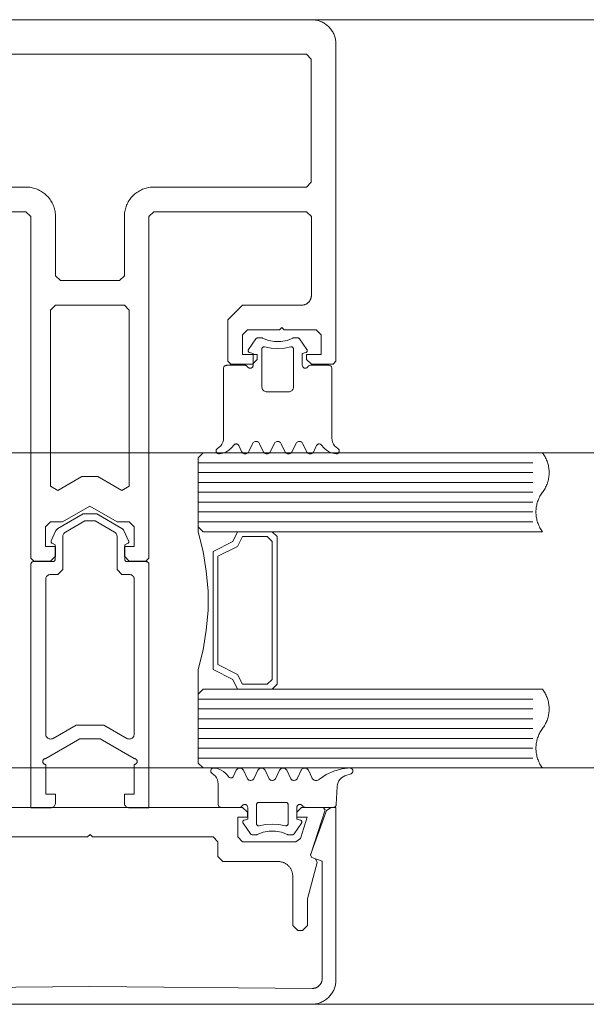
# Model space of a CAD drawing. Header units: millimetres. Extents: x -13532 to 2392, y -5241 to 5322.
# Tile 372 of 401: x -1634.46 to -1628.7, y -2000.91 to -1990.91. Entities that reach past the tile are written whole.
import ezdxf

# ---------------------------------------------------------------- set-up
doc = ezdxf.new("R2010")
doc.units = ezdxf.units.MM
doc.layers.get('0').update_dxf_attribs({"lineweight": 9, "true_color": 0x939393})
doc.layers.add('drzwi - AGP1', color=7, linetype='Continuous', lineweight=13, true_color=0x7f7f7f)
doc.layers.add('uwagi', color=7, linetype='Continuous', lineweight=50, true_color=0xf82f6b, plot=False)

# ---------------------------------------------------------------- blocks, each defined once
blk = doc.blocks.new('zw$58')
for p, q in [((6.352965, 6.757207), (6.278063, 6.650213)), ((6.870836, 6.650213), (6.795885, 6.757207)), ((6.179918, 5.673681), (6.20819, 5.613097)), ((6.2807, 5.613097), (6.3182, 5.693505)), ((6.390709, 5.693505), (6.428209, 5.613097)), ((6.50067, 5.613097), (6.53817, 5.693505)), ((6.61068, 5.693505), (6.64818, 5.613097)), ((6.72069, 5.613097), (6.75819, 5.693505)), ((6.8307, 5.693505), (6.8682, 5.613097)), ((6.940709, 5.613097), (6.968932, 5.673681)), ((5.765458, 5.500001), (9.165458, 5.500001)), ((5.765458, 5.400001), (9.165458, 5.400001)), ((5.765458, 5.300001), (9.165458, 5.300001)), ((5.765458, 5.200001), (9.165458, 5.200001)), ((5.765458, 5.100001), (9.165458, 5.100001)), ((5.765458, 5.000001), (9.165458, 5.000001)), ((5.765458, 4.900001), (9.165458, 4.900001)), ((5.266521, 4.470571), (5.266521, 1.995649)), ((5.765458, 3.100001), (9.165458, 3.100001)), ((5.765458, 3.000001), (9.165458, 3.000001)), ((5.765458, 2.900001), (9.165458, 2.900001)), ((5.765458, 2.800001), (9.165458, 2.800001)), ((5.765458, 2.700001), (9.165458, 2.700001)), ((5.765458, 2.600001), (9.165458, 2.600001)), ((5.765458, 2.500001), (9.165458, 2.500001)), ((6.125042, 2.31632), (6.153313, 2.376909)), ((6.225823, 2.376909), (6.263323, 2.296495)), ((6.335833, 2.296495), (6.373284, 2.376909)), ((6.445794, 2.376909), (6.483294, 2.296495)), ((6.555803, 2.296495), (6.593303, 2.376909)), ((6.665813, 2.376909), (6.703313, 2.296495)), ((6.775823, 2.296495), (6.813323, 2.376909)), ((7.319817, 2.341814), (7.257952, 2.319304)), ((7.179192, 2.212816), (7.169524, 2.028435)), ((7.17343, 2.233617), (7.17343, 2.233617)), ((7.17343, 2.138372), (7.17343, 2.138372)), ((6.36386, 2.04312), (6.36386, 2.04312)), ((6.768645, 1.995494), (6.768645, 1.995494)), ((6.768645, 1.900243), (6.768645, 1.900243)), ((6.22094, 1.852617), (6.22094, 1.852617)), ((6.298089, 1.732793), (6.223186, 1.839788)), ((6.81596, 1.839788), (6.741009, 1.732793))]:
    blk.add_line(p, q)
for points in [[(2.466062, 8.0502), (4.016062, 8.0502), (4.066062, 8.0002), (4.066062, 4.53), (4.096062, 4.5), (4.266062, 4.5), (4.316062, 4.55), (4.316062, 4.65), (4.216062, 4.65), (4.216062, 4.85), (4.266062, 4.9), (4.266062, 4.9), (4.389267, 4.9), (4.666062, 5.059808), (4.942857, 4.9), (5.066062, 4.9), (5.116062, 4.85), (5.116062, 4.65), (5.016062, 4.65), (5.016062, 4.55), (5.066062, 4.5), (5.236062, 4.5), (5.266062, 4.53), (5.266062, 8.0002), (5.316062, 8.0502), (6.866666, 8.0502), (6.916666, 8.0002), (6.916666, 7.2002), (6.916571, 7.195838), (6.916285, 7.191485), (6.91581, 7.187147), (6.915147, 7.182835), (6.914296, 7.178556), (6.913259, 7.174318), (6.912038, 7.17013), (6.910635, 7.165998), (6.909054, 7.161932), (6.907297, 7.157938), (6.905367, 7.154025), (6.903269, 7.1502), (6.901005, 7.14647), (6.898581, 7.142842), (6.896001, 7.139324), (6.89327, 7.135921), (6.890394, 7.132641), (6.887377, 7.129489), (6.884225, 7.126472), (6.880945, 7.123596), (6.877542, 7.120865), (6.874024, 7.118285), (6.870396, 7.115861), (6.866666, 7.113598), (6.862841, 7.111499), (6.858928, 7.109569), (6.854934, 7.107812), (6.850868, 7.106231), (6.846737, 7.104828), (6.842548, 7.103608), (6.83831, 7.10257), (6.834031, 7.101719), (6.829719, 7.101056), (6.825382, 7.100581), (6.821028, 7.100295), (6.816666, 7.1002), (6.216666, 7.1002), (6.066666, 6.9502), (6.066666, 6.5302), (6.096666, 6.5002), (6.316666, 6.5002), (6.366666, 6.5502), (6.366666, 6.6002), (6.216666, 6.6002), (6.216666, 6.8002), (6.266666, 6.8502), (6.591666, 6.8502), (6.616666, 6.8752), (6.641666, 6.8502), (6.966666, 6.8502), (7.016666, 6.8002), (7.016666, 6.6002), (6.866666, 6.6002), (6.866666, 6.5502), (6.916666, 6.5002), (7.136666, 6.5002), (7.166666, 6.5302), (7.166666, 9.7502), (7.166428, 9.761105), (7.165715, 9.771989), (7.164527, 9.782832), (7.162868, 9.793612), (7.16074, 9.80431), (7.158147, 9.814905), (7.155095, 9.825377), (7.151589, 9.835705), (7.147636, 9.845871), (7.143243, 9.855855), (7.138419, 9.865637), (7.133172, 9.8752), (7.127514, 9.884525), (7.121454, 9.893594), (7.115004, 9.90239), (7.108177, 9.910897), (7.100985, 9.919098), (7.093443, 9.926977), (7.085564, 9.934519), (7.077363, 9.941711), (7.068856, 9.948538), (7.06006, 9.954988), (7.050991, 9.961048), (7.041666, 9.966706), (7.032103, 9.971953), (7.022321, 9.976777), (7.012337, 9.98117), (7.002171, 9.985123), (6.991842, 9.988629), (6.981371, 9.991682), (6.970776, 9.994274), (6.960078, 9.996402), (6.949298, 9.998061), (6.938455, 9.999249), (6.927571, 9.999962), (6.916666, 10.0002), (2.416666, 10.0002)], [(2.466062, 8.3002), (4.016062, 8.3002), (4.029147, 8.299915), (4.042208, 8.299059), (4.055219, 8.297634), (4.068156, 8.295642), (4.080993, 8.293089), (4.093707, 8.289978), (4.106273, 8.286315), (4.118668, 8.282108), (4.130867, 8.277364), (4.142847, 8.272092), (4.154586, 8.266303), (4.166062, 8.260008), (4.177251, 8.253218), (4.188135, 8.245946), (4.19869, 8.238206), (4.208898, 8.230013), (4.218739, 8.221383), (4.228194, 8.212332), (4.237245, 8.202877), (4.245875, 8.193036), (4.254068, 8.182829), (4.261807, 8.172273), (4.269079, 8.16139), (4.275869, 8.1502), (4.282165, 8.138725), (4.287954, 8.126986), (4.293225, 8.115005), (4.297969, 8.102806), (4.302177, 8.090412), (4.305839, 8.077846), (4.30895, 8.065132), (4.311504, 8.052295), (4.313495, 8.039358), (4.31492, 8.026347), (4.315776, 8.013286), (4.316062, 8.0002), (4.316062, 7.4002), (4.366062, 7.3502), (4.966062, 7.3502), (5.016062, 7.4002), (5.016062, 7.4002), (5.016062, 8.0002), (5.016347, 8.013286), (5.017203, 8.026347), (5.018628, 8.039358), (5.020619, 8.052295), (5.023173, 8.065132), (5.026284, 8.077846), (5.029947, 8.090412), (5.034154, 8.102806), (5.038898, 8.115005), (5.044169, 8.126986), (5.049958, 8.138725), (5.056254, 8.1502), (5.063044, 8.16139), (5.070316, 8.172273), (5.078056, 8.182829), (5.086248, 8.193036), (5.094878, 8.202877), (5.10393, 8.212332), (5.113385, 8.221383), (5.123225, 8.230013), (5.133433, 8.238206), (5.143989, 8.245946), (5.154872, 8.253218), (5.166062, 8.260008), (5.177537, 8.266303), (5.189276, 8.272092), (5.201257, 8.277364), (5.213456, 8.282108), (5.22585, 8.286315), (5.238416, 8.289978), (5.25113, 8.293089), (5.263967, 8.295642), (5.276904, 8.297634), (5.289915, 8.299059), (5.302976, 8.299915), (5.316062, 8.3002), (6.866062, 8.3002), (6.916062, 8.3502), (6.916062, 9.6002), (6.866062, 9.6502), (2.466062, 9.6502)], [(6.420685, 6.766745), (6.41746, 6.768152), (6.414092, 6.769172), (6.410628, 6.769791), (6.407116, 6.77), (6.377526, 6.77), (6.371804, 6.769445), (6.366294, 6.767809), (6.361196, 6.765153), (6.356699, 6.761573), (6.352967, 6.757202)], [(6.420692, 6.766753), (6.47998, 6.743386), (6.542587, 6.731494), (6.606312, 6.731494), (6.668919, 6.743386), (6.728207, 6.766753)], [(6.795916, 6.757225), (6.792857, 6.760918), (6.789249, 6.764077), (6.785184, 6.766621), (6.780765, 6.768485), (6.776105, 6.769621), (6.771325, 6.77), (6.741783, 6.77), (6.738269, 6.769796), (6.734803, 6.769183), (6.731432, 6.768167), (6.728204, 6.766764)], [(6.268456, 6.475009), (6.271455, 6.470724), (6.275153, 6.467025), (6.279437, 6.464025), (6.284177, 6.461814), (6.289229, 6.460459), (6.29444, 6.460003), (6.299651, 6.460458), (6.304703, 6.46181), (6.309444, 6.46402), (6.313729, 6.467019), (6.317428, 6.470717), (6.320429, 6.475001), (6.32264, 6.47974), (6.323994, 6.484792), (6.32445, 6.490001), (6.32445, 6.610003), (6.289244, 6.619426)], [(6.278065, 6.650215), (6.276323, 6.647197), (6.275132, 6.643923), (6.274526, 6.640492), (6.274525, 6.637008), (6.275128, 6.633577), (6.276318, 6.630302), (6.278057, 6.627283), (6.280294, 6.624613), (6.282961, 6.622371), (6.285975, 6.620626), (6.289247, 6.61943)], [(6.439438, 6.676828), (6.435844, 6.677415), (6.432203, 6.67734), (6.428637, 6.676605), (6.425262, 6.675236), (6.422192, 6.673277), (6.419528, 6.670794), (6.417358, 6.667869), (6.415755, 6.664598), (6.414771, 6.661091), (6.41444, 6.657463), (6.41444, 6.27), (6.415199, 6.261318), (6.417455, 6.252899), (6.421138, 6.245), (6.426138, 6.237861), (6.4323, 6.231698), (6.43944, 6.226699), (6.447339, 6.223015), (6.455757, 6.22076), (6.46444, 6.22), (6.684459, 6.22), (6.693142, 6.22076), (6.70156, 6.223015), (6.709459, 6.226699), (6.716599, 6.231698), (6.722761, 6.237861), (6.727761, 6.245), (6.731444, 6.252899), (6.7337, 6.261318), (6.734459, 6.27), (6.734459, 6.657463), (6.734128, 6.661089), (6.733144, 6.664594), (6.731541, 6.667862), (6.729371, 6.670787), (6.726707, 6.67327), (6.723636, 6.675229), (6.720261, 6.6766), (6.716693, 6.677338), (6.71305, 6.677416), (6.709454, 6.676834)], [(6.439443, 6.676829), (6.506404, 6.663984), (6.57445, 6.659679), (6.642495, 6.663984), (6.709457, 6.676829)], [(6.880431, 6.474988), (6.87743, 6.470707), (6.87373, 6.467012), (6.869445, 6.464015), (6.864705, 6.461808), (6.859654, 6.460456), (6.854445, 6.460003), (6.849235, 6.46046), (6.844185, 6.461814), (6.839446, 6.464025), (6.835163, 6.467024), (6.831466, 6.470722), (6.828468, 6.475005), (6.826258, 6.479743), (6.824905, 6.484793), (6.82445, 6.490001), (6.82445, 6.610003), (6.859606, 6.619426)], [(6.859606, 6.619418), (6.862885, 6.620607), (6.865907, 6.622349), (6.86858, 6.624588), (6.870824, 6.627259), (6.87257, 6.630279), (6.873765, 6.633556), (6.874373, 6.636991), (6.874374, 6.640479), (6.87377, 6.643915), (6.872578, 6.647193), (6.870834, 6.650215)], [(5.963608, 5.646098), (5.980964, 5.65806), (5.995959, 5.672875), (6.00813, 5.690084), (6.017102, 5.709158), (6.022599, 5.729508), (6.02445, 5.750505), (6.02445, 6.460003), (6.024905, 6.465209), (6.026258, 6.470258), (6.028466, 6.474995), (6.031463, 6.479277), (6.035158, 6.482974), (6.039439, 6.485974), (6.044175, 6.488186), (6.049223, 6.489542), (6.05443, 6.490001), (6.242467, 6.490001), (6.247679, 6.489549), (6.252734, 6.488199), (6.257477, 6.485991), (6.261765, 6.482993), (6.265467, 6.479296), (6.26847, 6.475012)], [(7.185291, 5.646098), (7.167935, 5.65806), (7.15294, 5.672875), (7.140769, 5.690084), (7.131797, 5.709158), (7.1263, 5.729508), (7.12445, 5.750505), (7.12445, 6.460003), (7.123993, 6.465215), (7.122637, 6.470268), (7.120425, 6.475009), (7.117422, 6.479294), (7.11372, 6.482992), (7.109432, 6.48599), (7.104688, 6.488199), (7.099633, 6.489549), (7.09442, 6.490001), (6.906383, 6.490001), (6.901175, 6.489542), (6.896127, 6.488185), (6.89139, 6.485973), (6.887109, 6.482972), (6.883414, 6.479274), (6.880417, 6.474991)], [(6.390679, 5.693494), (6.387195, 5.699534), (6.382716, 5.704877), (6.377377, 5.70936), (6.371341, 5.712848), (6.364791, 5.715235), (6.357926, 5.716447), (6.350955, 5.716449), (6.344089, 5.71524), (6.337538, 5.712857), (6.3315, 5.709372), (6.326159, 5.704891), (6.321677, 5.699551), (6.31819, 5.693513)], [(6.610689, 5.693513), (6.607203, 5.699551), (6.602721, 5.704891), (6.597379, 5.709372), (6.591341, 5.712857), (6.58479, 5.71524), (6.577925, 5.716449), (6.570954, 5.716447), (6.564089, 5.715235), (6.557539, 5.712848), (6.551503, 5.70936), (6.546164, 5.704877), (6.541685, 5.699534), (6.538201, 5.693494)], [(6.830711, 5.693504), (6.827224, 5.699542), (6.82274, 5.704884), (6.817397, 5.709366), (6.811356, 5.712852), (6.804802, 5.715237), (6.797932, 5.716448), (6.790957, 5.716448), (6.784088, 5.715237), (6.777533, 5.712852), (6.771492, 5.709366), (6.766149, 5.704884), (6.761666, 5.699542), (6.758178, 5.693504)], [(5.963602, 5.646108), (5.959389, 5.643225), (5.955726, 5.639671), (5.952719, 5.635547), (5.950455, 5.630974), (5.948998, 5.626082), (5.948392, 5.621015), (5.948654, 5.615918), (5.949776, 5.61094), (5.951726, 5.606224), (5.954448, 5.601906), (5.957862, 5.598112), (5.961869, 5.594951), (5.966355, 5.592516), (5.971189, 5.590876), (5.97623, 5.590078), (5.981334, 5.590147)], [(5.981334, 5.590144), (6.015944, 5.596665), (6.048873, 5.609155), (6.079101, 5.627228), (6.10569, 5.650322), (6.127816, 5.677723)], [(6.179937, 5.673687), (6.177292, 5.678255), (6.173888, 5.68229), (6.169828, 5.685666), (6.16524, 5.688278), (6.160265, 5.690045), (6.155057, 5.690913), (6.149778, 5.690855), (6.14459, 5.689873), (6.139655, 5.687997), (6.135125, 5.685285), (6.131141, 5.681821), (6.127826, 5.677713)], [(6.208178, 5.613098), (6.211666, 5.607059), (6.216149, 5.601718), (6.221492, 5.597236), (6.227533, 5.593749), (6.234088, 5.591364), (6.240957, 5.590154), (6.247932, 5.590154), (6.254802, 5.591364), (6.261356, 5.593749), (6.267397, 5.597236), (6.27274, 5.601718), (6.277224, 5.607059), (6.280711, 5.613098)], [(6.4282, 5.613089), (6.431686, 5.607052), (6.436166, 5.601713), (6.441506, 5.597233), (6.447542, 5.593748), (6.454091, 5.591364), (6.460955, 5.590153), (6.467924, 5.590153), (6.474788, 5.591364), (6.481337, 5.593748), (6.487374, 5.597233), (6.492713, 5.601713), (6.497194, 5.607052), (6.50068, 5.613089)], [(6.648168, 5.613098), (6.651656, 5.607059), (6.656139, 5.601718), (6.661483, 5.597236), (6.667523, 5.593749), (6.674078, 5.591364), (6.680947, 5.590154), (6.687923, 5.590154), (6.694792, 5.591364), (6.701346, 5.593749), (6.707387, 5.597236), (6.71273, 5.601718), (6.717214, 5.607059), (6.720701, 5.613098)], [(6.86819, 5.613089), (6.871677, 5.607051), (6.876159, 5.601711), (6.8815, 5.59723), (6.887538, 5.593745), (6.894089, 5.591362), (6.900955, 5.590153), (6.907926, 5.590154), (6.914791, 5.591367), (6.921341, 5.593754), (6.927377, 5.597242), (6.932716, 5.601725), (6.937195, 5.607068), (6.940679, 5.613107)], [(7.021021, 5.677724), (7.017707, 5.681831), (7.013724, 5.685293), (7.009197, 5.688002), (7.004266, 5.689876), (6.999082, 5.690856), (6.993807, 5.690912), (6.988604, 5.690042), (6.983634, 5.688273), (6.979051, 5.685659), (6.974996, 5.682282), (6.971596, 5.678247), (6.968956, 5.673677)], [(7.021034, 5.677723), (7.043167, 5.650315), (7.069765, 5.627216), (7.100003, 5.609142), (7.132944, 5.596654), (7.167565, 5.590139)], [(7.167564, 5.590142), (7.172663, 5.590082), (7.177698, 5.590885), (7.182524, 5.592529), (7.187002, 5.594966), (7.191003, 5.598126), (7.194411, 5.601917), (7.197128, 5.606231), (7.199075, 5.610943), (7.200196, 5.615916), (7.200458, 5.621007), (7.199855, 5.626069), (7.198403, 5.630955), (7.196144, 5.635526), (7.193144, 5.639648), (7.189489, 5.643202), (7.185286, 5.646087)], [(5.767458, 3.152001), (5.767458, 3.400001), (5.817458, 3.600001), (5.847458, 3.800001), (5.867458, 4.000001), (5.867458, 4.200001), (5.847458, 4.400001), (5.817458, 4.600001), (5.767458, 4.800001), (5.767458, 4.848001)], [(5.817458, 4.800001), (6.167458, 4.800001), (6.117458, 4.700001), (5.917458, 4.600001), (5.917458, 3.400001), (6.117458, 3.300001), (6.167458, 3.200001), (5.817458, 3.200001)], [(5.926458, 2.399859), (5.921354, 2.399928), (5.916312, 2.399131), (5.911479, 2.39749), (5.906993, 2.395054), (5.902985, 2.391893), (5.899571, 2.388099), (5.89685, 2.383781), (5.8949, 2.379064), (5.893778, 2.374085), (5.893516, 2.368987), (5.894122, 2.363919), (5.895579, 2.359028), (5.897843, 2.354453), (5.900851, 2.350329), (5.904514, 2.346775), (5.908726, 2.343892)], [(6.213592, 2.01499), (6.210589, 2.010707), (6.206887, 2.007011), (6.2026, 2.004014), (6.197857, 2.001807), (6.192803, 2.000457), (6.187591, 2.000005), (5.999553, 2.000005), (5.994347, 2.000461), (5.9893, 2.001814), (5.984563, 2.004024), (5.980282, 2.007023), (5.976587, 2.010721), (5.97359, 2.015004), (5.971381, 2.019744), (5.970028, 2.024795), (5.969573, 2.030004), (5.969573, 2.239501), (5.967722, 2.260494), (5.962225, 2.280839), (5.953254, 2.299909), (5.941084, 2.317116), (5.926092, 2.331929), (5.908738, 2.343891)], [(6.07294, 2.312277), (6.050814, 2.339678), (6.024225, 2.362773), (5.993997, 2.380845), (5.961067, 2.393336), (5.926458, 2.399856)], [(6.072951, 2.312287), (6.076266, 2.308178), (6.08025, 2.304715), (6.08478, 2.302003), (6.089714, 2.300127), (6.094902, 2.299145), (6.100181, 2.299087), (6.105388, 2.299955), (6.110363, 2.301723), (6.114951, 2.304334), (6.11901, 2.30771), (6.122414, 2.311744), (6.125059, 2.316313)], [(6.225791, 2.3769), (6.222307, 2.382939), (6.217828, 2.388282), (6.212489, 2.392765), (6.206453, 2.396253), (6.199904, 2.398639), (6.193039, 2.399852), (6.186069, 2.399854), (6.179204, 2.398645), (6.172653, 2.396262), (6.166615, 2.392777), (6.161274, 2.388296), (6.156792, 2.382956), (6.153305, 2.376918)], [(6.445802, 2.376918), (6.442315, 2.382956), (6.437833, 2.388296), (6.432492, 2.392777), (6.426454, 2.396262), (6.419903, 2.398645), (6.413038, 2.399854), (6.406068, 2.399852), (6.399203, 2.398639), (6.392654, 2.396253), (6.386618, 2.392765), (6.381279, 2.388282), (6.3768, 2.382939), (6.373316, 2.3769)], [(6.665824, 2.376909), (6.662336, 2.382948), (6.657853, 2.388289), (6.65251, 2.392771), (6.646469, 2.396257), (6.639915, 2.398642), (6.633046, 2.399853), (6.626071, 2.399853), (6.619202, 2.398642), (6.612648, 2.396257), (6.606607, 2.392771), (6.601264, 2.388289), (6.596781, 2.382948), (6.593293, 2.376909)], [(6.885801, 2.3769), (6.882317, 2.382939), (6.877838, 2.388282), (6.872499, 2.392765), (6.866463, 2.396253), (6.859914, 2.398639), (6.853049, 2.399852), (6.846078, 2.399854), (6.839213, 2.398645), (6.832662, 2.396262), (6.826625, 2.392777), (6.821284, 2.388296), (6.816802, 2.382956), (6.813315, 2.376918)], [(6.885833, 2.376909), (6.920598, 2.302269), (6.925192, 2.294389), (6.931142, 2.287474), (6.938248, 2.281755), (6.946276, 2.277423), (6.954957, 2.274621), (6.964002, 2.273442), (6.973111, 2.273927), (6.98198, 2.276059), (6.990315, 2.279766), (6.997837, 2.284926)], [(7.309075, 2.399997), (7.225042, 2.391525), (7.143634, 2.36903), (7.067174, 2.333153), (6.997843, 2.284919)], [(7.257949, 2.319293), (7.239771, 2.310898), (7.223242, 2.299597), (7.208822, 2.285706), (7.196913, 2.269612), (7.187846, 2.251761), (7.181873, 2.232653), (7.179161, 2.212817)], [(7.319817, 2.341817), (7.32458, 2.344043), (7.328882, 2.347067), (7.332589, 2.350796), (7.335588, 2.355114), (7.337787, 2.359889), (7.339119, 2.364975), (7.339543, 2.370216), (7.339045, 2.37545), (7.337641, 2.380516), (7.335374, 2.38526), (7.332314, 2.389535), (7.328554, 2.393211), (7.324211, 2.396173), (7.319417, 2.398333), (7.314319, 2.399622), (7.309075, 2.400001)], [(6.263316, 2.296488), (6.266803, 2.290452), (6.271285, 2.285112), (6.276626, 2.280633), (6.282663, 2.277149), (6.289214, 2.274766), (6.296079, 2.273557), (6.303049, 2.273559), (6.309913, 2.274771), (6.316462, 2.277157), (6.322498, 2.280645), (6.327836, 2.285127), (6.332316, 2.290469), (6.3358, 2.296507)], [(6.483284, 2.296498), (6.486772, 2.29046), (6.491256, 2.28512), (6.496599, 2.280639), (6.502639, 2.277153), (6.509193, 2.274769), (6.516061, 2.273558), (6.523036, 2.273558), (6.529904, 2.274769), (6.536458, 2.277153), (6.542499, 2.280639), (6.547842, 2.28512), (6.552325, 2.29046), (6.555813, 2.296498)], [(6.703306, 2.296488), (6.706793, 2.290452), (6.711275, 2.285112), (6.716616, 2.280633), (6.722654, 2.277149), (6.729204, 2.274766), (6.736069, 2.273557), (6.743039, 2.273559), (6.749903, 2.274771), (6.756452, 2.277157), (6.762488, 2.280645), (6.767827, 2.285127), (6.772306, 2.290469), (6.77579, 2.296507)], [(6.234368, 1.87058), (6.269573, 1.880004), (6.269573, 2.000005), (6.269117, 2.005215), (6.267762, 2.010267), (6.265551, 2.015007), (6.26255, 2.019291), (6.258851, 2.022988), (6.254565, 2.025987), (6.249824, 2.028197), (6.244771, 2.029549), (6.239561, 2.030004), (6.23435, 2.029547), (6.229298, 2.028191), (6.224558, 2.02598), (6.220274, 2.022978), (6.216577, 2.019279), (6.213578, 2.014994)], [(6.654535, 1.813178), (6.658129, 1.812591), (6.661769, 1.812666), (6.665336, 1.8134), (6.66871, 1.814769), (6.67178, 1.816727), (6.674444, 1.81921), (6.676614, 1.822134), (6.678218, 1.825404), (6.679202, 1.82891), (6.679534, 1.832537), (6.679534, 2.030004), (6.679231, 2.033474), (6.67833, 2.036839), (6.676859, 2.039997), (6.674863, 2.042852), (6.672402, 2.045317), (6.66955, 2.047317), (6.666395, 2.048792), (6.663032, 2.049697), (6.659563, 2.050005), (6.379534, 2.050005), (6.376065, 2.049697), (6.372702, 2.048792), (6.369547, 2.047317), (6.366695, 2.045317), (6.364234, 2.042852), (6.362238, 2.039997), (6.360767, 2.036839), (6.359867, 2.033474), (6.359563, 2.030004), (6.359563, 1.832537), (6.359895, 1.82891), (6.36088, 1.825404), (6.362483, 1.822134), (6.364653, 1.81921), (6.367317, 1.816727), (6.370387, 1.814769), (6.373761, 1.8134), (6.377328, 1.812666), (6.380968, 1.812591), (6.384562, 1.813178)], [(6.825517, 2.015004), (6.822519, 2.019288), (6.818824, 2.022985), (6.814543, 2.025985), (6.809807, 2.028195), (6.80476, 2.029548), (6.799554, 2.030004), (6.794348, 2.029548), (6.7893, 2.028195), (6.784564, 2.025985), (6.780284, 2.022986), (6.776588, 2.019288), (6.773591, 2.015005), (6.771382, 2.010265), (6.770029, 2.005214), (6.769573, 2.000005), (6.769573, 1.880004), (6.804729, 1.87058)], [(6.825542, 2.015011), (6.828539, 2.010729), (6.832234, 2.007032), (6.836515, 2.004032), (6.841251, 2.001821), (6.846299, 2.000465), (6.851507, 2.000005), (7.139544, 2.000005), (7.144585, 2.000427), (7.149484, 2.00169), (7.154101, 2.003759), (7.158305, 2.006573), (7.161976, 2.010053), (7.16501, 2.014101), (7.167321, 2.0186), (7.168842, 2.023424), (7.169532, 2.028435)], [(2.408003, 0.160956), (4.666666, 0.182364), (6.925329, 0.160956), (6.929718, 0.161011), (6.934101, 0.161258), (6.938468, 0.161697), (6.942812, 0.162328), (6.947123, 0.163149), (6.951395, 0.164158), (6.955619, 0.165353), (6.959785, 0.166733), (6.963888, 0.168294), (6.967917, 0.170034), (6.971867, 0.171948), (6.975729, 0.174035), (6.979495, 0.176289), (6.983159, 0.178705), (6.986714, 0.181281), (6.990152, 0.18401), (6.993466, 0.186887), (6.996652, 0.189907), (6.999702, 0.193063), (7.00261, 0.196351), (7.005371, 0.199763), (7.00798, 0.203292), (7.010432, 0.206933), (7.012721, 0.210678), (7.014844, 0.21452), (7.016796, 0.218451), (7.018574, 0.222464), (7.020174, 0.226552), (7.021593, 0.230705), (7.022829, 0.234917), (7.023878, 0.239179), (7.024739, 0.243483), (7.025411, 0.247821), (7.025892, 0.252183), (7.026181, 0.256563), (7.026277, 0.260952), (7.026277, 1.452461), (6.919826, 1.491206), (6.907872, 1.516841), (7.071754, 1.967101), (7.118738, 2), (7.166666, 2), (7.166666, 0.25), (7.166428, 0.239095), (7.165715, 0.228211), (7.164527, 0.217369), (7.162868, 0.206588), (7.16074, 0.19589), (7.158147, 0.185295), (7.155095, 0.174824), (7.151589, 0.164495), (7.147636, 0.154329), (7.143243, 0.144346), (7.138419, 0.134563), (7.133172, 0.125), (7.127514, 0.115675), (7.121454, 0.106606), (7.115004, 0.09781), (7.108177, 0.089303), (7.100985, 0.081103), (7.093443, 0.073223), (7.085564, 0.065681), (7.077363, 0.058489), (7.068856, 0.051662), (7.06006, 0.045212), (7.050991, 0.039152), (7.041666, 0.033494), (7.032103, 0.028247), (7.022321, 0.023423), (7.012337, 0.01903), (7.002171, 0.015077), (6.991842, 0.011571), (6.981371, 0.008519), (6.970776, 0.005926), (6.960078, 0.003798), (6.949298, 0.002139), (6.938455, 0.000951), (6.927571, 0.000238), (6.916666, 0), (2.416666, 0)], [(3.417637, 1.7), (4.642637, 1.7), (4.667637, 1.725), (4.692637, 1.7), (5.917637, 1.7), (5.967637, 1.65), (5.967637, 1.5), (6.017637, 1.45), (6.577637, 1.45), (6.58418, 1.449857), (6.59071, 1.449429), (6.597216, 1.448717), (6.603684, 1.447721), (6.610103, 1.446445), (6.61646, 1.444889), (6.622743, 1.443058), (6.62894, 1.440954), (6.635039, 1.438582), (6.64103, 1.435946), (6.646899, 1.433052), (6.652637, 1.429904), (6.658232, 1.426509), (6.663673, 1.422873), (6.668951, 1.419003), (6.674055, 1.414907), (6.678975, 1.410592), (6.683703, 1.406066), (6.688229, 1.401339), (6.692544, 1.396418), (6.69664, 1.391314), (6.70051, 1.386037), (6.704146, 1.380595), (6.707541, 1.375), (6.710689, 1.369262), (6.713583, 1.363393), (6.716219, 1.357403), (6.718591, 1.351303), (6.720694, 1.345106), (6.722526, 1.338823), (6.724081, 1.332466), (6.725358, 1.326047), (6.726354, 1.319579), (6.727066, 1.313073), (6.727494, 1.306543), (6.727637, 1.3), (6.727637, 0.8), (6.777637, 0.75), (6.827637, 0.75), (6.877637, 0.8), (6.877637, 1.072408), (6.976615, 1.441798), (6.957863, 1.477766), (6.920819, 1.491198), (6.908608, 1.516156), (7.056666, 1.973844), (7.037637, 2), (6.817637, 2), (6.767637, 1.95), (6.767637, 1.900499), (6.875286, 1.900499), (6.805448, 1.684611), (6.757875, 1.65), (6.217637, 1.65), (6.167637, 1.7), (6.167637, 1.900499), (6.267637, 1.900499), (6.267637, 1.95), (6.217637, 2), (3.117637, 2)], [(6.234371, 1.87057), (6.231099, 1.869375), (6.228084, 1.86763), (6.225418, 1.865388), (6.223181, 1.862718), (6.221441, 1.859699), (6.220252, 1.856425), (6.219648, 1.852994), (6.21965, 1.84951), (6.220256, 1.846079), (6.221448, 1.842805), (6.223189, 1.839788)], [(6.654538, 1.813178), (6.587585, 1.826018), (6.519549, 1.830321), (6.451512, 1.826018), (6.384559, 1.813178)], [(6.81596, 1.8398), (6.817702, 1.842819), (6.818894, 1.846094), (6.819498, 1.849526), (6.819496, 1.853011), (6.818889, 1.856443), (6.817695, 1.859717), (6.815949, 1.862734), (6.813706, 1.865403), (6.811033, 1.867643), (6.808012, 1.869385), (6.804734, 1.870576)], [(6.298092, 1.732797), (6.301824, 1.728426), (6.306321, 1.724847), (6.311418, 1.722191), (6.316928, 1.720555), (6.322649, 1.72), (6.352239, 1.72), (6.355752, 1.720209), (6.359216, 1.720828), (6.362584, 1.721849), (6.36581, 1.723257)], [(6.673335, 1.723238), (6.614045, 1.746608), (6.551435, 1.758504), (6.487705, 1.758508), (6.425094, 1.74662), (6.365801, 1.723258)], [(6.673326, 1.723237), (6.676555, 1.721833), (6.679926, 1.720818), (6.683392, 1.720204), (6.686907, 1.72), (6.716448, 1.72), (6.722167, 1.720551), (6.727675, 1.722183), (6.732772, 1.724837), (6.737269, 1.728415), (6.741001, 1.732786)]]:
    blk.add_lwpolyline(points)
for points in [[(4.341062, 5.218579), (4.585677, 5.359808), (4.746446, 5.359808), (4.991062, 5.218579), (5.066062, 5.26188), (5.066062, 7.0502), (5.016062, 7.1002), (4.316062, 7.1002), (4.266062, 7.0502), (4.266062, 5.26188), (4.341062, 5.218579)], [(5.815458, 4.800001), (9.265458, 4.800001), (9.25848, 4.80966), (9.251851, 4.819563), (9.245581, 4.829696), (9.239677, 4.840046), (9.234147, 4.850601), (9.228997, 4.861347), (9.224235, 4.87227), (9.219866, 4.883356), (9.215897, 4.894592), (9.212331, 4.905962), (9.209174, 4.917452), (9.20643, 4.929048), (9.204102, 4.940734), (9.202194, 4.952497), (9.200706, 4.96432), (9.199643, 4.976188), (9.199004, 4.988087), (9.198791, 5.000001), (9.199004, 5.011915), (9.199643, 5.023814), (9.200706, 5.035683), (9.202194, 5.047506), (9.204102, 5.059268), (9.20643, 5.070954), (9.209174, 5.08255), (9.212331, 5.09404), (9.215897, 5.10541), (9.219866, 5.116646), (9.224235, 5.127732), (9.228997, 5.138655), (9.234147, 5.149401), (9.239677, 5.159956), (9.245581, 5.170307), (9.251851, 5.18044), (9.25848, 5.190342), (9.265458, 5.200001), (9.272436, 5.20966), (9.279064, 5.219563), (9.285335, 5.229696), (9.291239, 5.240046), (9.296769, 5.250601), (9.301918, 5.261347), (9.306681, 5.27227), (9.311049, 5.283356), (9.315019, 5.294592), (9.318584, 5.305962), (9.321741, 5.317452), (9.324485, 5.329048), (9.326813, 5.340734), (9.328722, 5.352497), (9.330209, 5.36432), (9.331273, 5.376188), (9.331911, 5.388087), (9.332124, 5.400001), (9.331911, 5.411915), (9.331273, 5.423814), (9.330209, 5.435683), (9.328722, 5.447506), (9.326813, 5.459268), (9.324485, 5.470954), (9.321741, 5.48255), (9.318584, 5.49404), (9.315019, 5.50541), (9.311049, 5.516646), (9.306681, 5.527732), (9.301918, 5.538655), (9.296769, 5.549401), (9.291239, 5.559956), (9.285335, 5.570307), (9.279064, 5.58044), (9.272436, 5.590342), (9.265458, 5.600001), (5.815458, 5.600001), (5.765458, 5.550001), (5.765458, 4.850001), (5.815458, 4.800001)], [(4.091582, 4.49564), (4.291533, 4.49564), (4.294816, 4.495938), (4.2978, 4.496535), (4.300785, 4.497729), (4.30347, 4.49952), (4.305858, 4.501609), (4.307947, 4.503996), (4.309439, 4.506682), (4.310633, 4.509368), (4.311528, 4.512651), (4.311528, 4.515635), (4.311528, 4.665748), (4.281685, 4.68246), (4.278999, 4.684549), (4.276611, 4.686638), (4.274821, 4.689324), (4.273329, 4.692309), (4.272135, 4.695591), (4.271836, 4.698874), (4.271836, 4.702157), (4.272433, 4.70544), (4.273627, 4.708424), (4.321377, 4.811086), (4.325256, 4.817651), (4.329733, 4.82362), (4.335403, 4.828992), (4.34167, 4.83317), (4.595937, 4.98), (4.737395, 4.98), (4.991662, 4.83317), (4.997929, 4.828992), (5.003599, 4.82362), (5.008076, 4.817651), (5.011955, 4.811086), (5.059705, 4.708424), (5.060899, 4.70544), (5.061496, 4.702157), (5.061496, 4.698874), (5.061197, 4.695591), (5.060003, 4.692309), (5.058511, 4.689324), (5.056721, 4.686638), (5.054333, 4.684549), (5.051647, 4.68246), (5.021804, 4.665748), (5.021804, 4.515635), (5.021804, 4.512651), (5.022699, 4.509368), (5.023893, 4.506682), (5.025385, 4.503996), (5.027474, 4.501609), (5.029862, 4.49952), (5.032547, 4.497729), (5.035532, 4.496535), (5.038516, 4.495938), (5.041799, 4.49564), (5.24175, 4.49564), (5.24563, 4.495341), (5.24951, 4.494446), (5.253091, 4.492954), (5.256374, 4.490865), (5.259358, 4.488179), (5.261746, 4.485195), (5.263835, 4.481912), (5.265327, 4.478331), (5.266222, 4.474451), (5.266521, 4.470571), (5.266521, 1.995649), (5.066569, 1.995649), (5.05881, 1.996246), (5.051349, 1.998037), (5.043888, 2.001021), (5.037322, 2.005199), (5.031354, 2.010272), (5.02628, 2.016241), (5.022102, 2.022807), (5.019118, 2.030268), (5.017327, 2.037728), (5.01673, 2.045786), (5.01673, 2.135615), (5.116706, 2.135615), (5.116706, 2.435841), (5.121481, 2.436139), (5.125958, 2.437333), (5.130434, 2.439124), (5.134314, 2.441511), (5.137895, 2.444794), (5.140879, 2.448375), (5.143267, 2.452255), (5.145057, 2.456731), (5.146251, 2.461208), (5.14655, 2.465983), (5.146251, 2.470459), (5.145057, 2.475234), (5.143267, 2.479412), (5.140879, 2.48359), (5.137895, 2.487172), (5.134314, 2.490156), (5.130434, 2.492544), (5.125958, 2.494334), (5.121481, 2.495528), (5.116706, 2.495826), (4.770521, 2.695778), (4.562811, 2.695778), (4.216626, 2.495826), (4.211851, 2.495528), (4.207374, 2.494334), (4.202898, 2.492544), (4.199018, 2.490156), (4.195437, 2.487172), (4.192453, 2.48359), (4.190065, 2.479412), (4.188275, 2.475234), (4.187081, 2.470459), (4.186782, 2.465983), (4.187081, 2.461208), (4.188275, 2.456731), (4.190065, 2.452255), (4.192453, 2.448375), (4.195437, 2.444794), (4.199018, 2.441511), (4.202898, 2.439124), (4.207374, 2.437333), (4.211851, 2.436139), (4.216626, 2.435841), (4.216626, 2.135615), (4.316602, 2.135615), (4.316602, 2.045786), (4.316005, 2.037728), (4.314214, 2.030268), (4.31123, 2.022807), (4.307052, 2.016241), (4.301978, 2.010272), (4.29601, 2.005199), (4.289444, 2.001021), (4.281983, 1.998037), (4.274522, 1.996246), (4.266763, 1.995649), (4.066811, 1.995649), (4.066811, 4.470571), (4.06711, 4.474451), (4.068005, 4.478331), (4.069497, 4.481912), (4.071586, 4.485195), (4.073974, 4.488179), (4.076958, 4.490865), (4.080241, 4.492954), (4.083822, 4.494446), (4.087702, 4.495341), (4.091582, 4.49564)], [(4.266763, 4.365522), (4.34167, 4.365522), (4.391807, 4.415659), (4.391807, 4.752294), (4.392106, 4.759755), (4.393896, 4.767216), (4.396582, 4.77408), (4.400462, 4.780645), (4.404938, 4.786316), (4.410609, 4.791389), (4.416577, 4.795567), (4.614738, 4.909868), (4.718594, 4.909868), (4.916755, 4.795567), (4.922723, 4.791389), (4.928394, 4.786316), (4.93287, 4.780645), (4.93675, 4.77408), (4.939436, 4.767216), (4.941226, 4.759755), (4.941525, 4.752294), (4.941525, 4.415659), (4.991662, 4.365522), (5.066569, 4.365522), (5.074627, 4.364925), (5.082088, 4.363135), (5.08925, 4.36015), (5.096114, 4.355972), (5.102083, 4.350899), (5.107156, 4.34493), (5.111334, 4.338365), (5.114319, 4.331202), (5.116109, 4.323443), (5.116706, 4.315684), (5.116706, 2.744124), (5.116109, 2.736067), (5.11402, 2.728307), (5.111036, 2.720846), (5.106559, 2.713982), (5.101188, 2.708014), (5.09492, 2.70294), (5.088056, 2.699061), (5.080595, 2.696076), (5.072836, 2.694584), (5.064778, 2.694286), (5.056721, 2.695181), (5.048961, 2.69727), (5.041799, 2.700851), (4.808124, 2.835744), (4.525208, 2.835744), (4.291533, 2.700851), (4.284371, 2.69727), (4.276611, 2.695181), (4.268554, 2.694286), (4.260496, 2.694584), (4.252737, 2.696076), (4.245276, 2.699061), (4.238412, 2.70294), (4.232144, 2.708014), (4.226773, 2.713982), (4.222296, 2.720846), (4.219312, 2.728307), (4.217223, 2.736067), (4.216626, 2.744124), (4.216626, 4.315684), (4.217223, 4.323443), (4.219013, 4.331202), (4.221998, 4.338365), (4.226176, 4.34493), (4.231249, 4.350899), (4.237218, 4.355972), (4.244082, 4.36015), (4.251244, 4.363135), (4.258705, 4.364925), (4.266763, 4.365522)], [(6.517458, 3.200001), (6.567458, 3.250001), (6.567458, 4.750001), (6.517458, 4.800001), (6.167458, 4.800001), (6.117458, 4.700001), (5.917458, 4.600001), (5.917458, 3.400001), (6.117458, 3.300001), (6.167458, 3.200001), (6.517458, 3.200001)], [(6.467458, 3.250001), (6.517458, 3.300001), (6.517458, 4.700001), (6.467458, 4.750001), (6.217458, 4.750001), (6.167458, 4.650001), (5.967458, 4.550001), (5.967458, 3.450001), (6.167458, 3.350001), (6.217458, 3.250001), (6.467458, 3.250001)], [(5.815458, 2.400001), (9.265458, 2.400001), (9.25848, 2.40966), (9.251851, 2.419563), (9.245581, 2.429696), (9.239677, 2.440046), (9.234147, 2.450601), (9.228997, 2.461347), (9.224235, 2.47227), (9.219866, 2.483356), (9.215897, 2.494592), (9.212331, 2.505962), (9.209174, 2.517452), (9.20643, 2.529048), (9.204102, 2.540734), (9.202194, 2.552497), (9.200706, 2.56432), (9.199643, 2.576188), (9.199004, 2.588087), (9.198791, 2.600001), (9.199004, 2.611915), (9.199643, 2.623814), (9.200706, 2.635683), (9.202194, 2.647506), (9.204102, 2.659268), (9.20643, 2.670954), (9.209174, 2.68255), (9.212331, 2.69404), (9.215897, 2.70541), (9.219866, 2.716646), (9.224235, 2.727732), (9.228997, 2.738655), (9.234147, 2.749401), (9.239677, 2.759956), (9.245581, 2.770307), (9.251851, 2.78044), (9.25848, 2.790342), (9.265458, 2.800001), (9.272436, 2.80966), (9.279064, 2.819563), (9.285335, 2.829696), (9.291239, 2.840046), (9.296769, 2.850601), (9.301918, 2.861347), (9.306681, 2.87227), (9.311049, 2.883356), (9.315019, 2.894592), (9.318584, 2.905962), (9.321741, 2.917452), (9.324485, 2.929048), (9.326813, 2.940734), (9.328722, 2.952497), (9.330209, 2.96432), (9.331273, 2.976188), (9.331911, 2.988087), (9.332124, 3.000001), (9.331911, 3.011915), (9.331273, 3.023814), (9.330209, 3.035683), (9.328722, 3.047506), (9.326813, 3.059268), (9.324485, 3.070954), (9.321741, 3.08255), (9.318584, 3.09404), (9.315019, 3.10541), (9.311049, 3.116646), (9.306681, 3.127732), (9.301918, 3.138655), (9.296769, 3.149401), (9.291239, 3.159956), (9.285335, 3.170307), (9.279064, 3.18044), (9.272436, 3.190342), (9.265458, 3.200001), (5.815458, 3.200001), (5.765458, 3.150001), (5.765458, 2.450001), (5.815458, 2.400001)]]:
    blk.add_lwpolyline(points, close=True)
blk = doc.blocks.new('wz1')
at = {"layer": 'drzwi - AGP1'}
for points in [[(-11179.607, 585.854), (-10335.879, 585.854)], [(-11178.458, 581.454), (-10338.669, 581.454)], [(-11178.458, 578.254), (-10339.681, 578.254)], [(-11179.607, 575.854), (-10335.729, 575.854)]]:
    blk.add_lwpolyline(points, dxfattribs=at)
blk.add_blockref('zw$58', (-10702.273, 575.854), dxfattribs=at)

msp = doc.modelspace()

# ---------------------------------------------------------------- block references
at = {"layer": 'uwagi'}
msp.add_blockref('wz1', (9063.865, -2576.7661), dxfattribs=at)

doc.saveas('drawing.dxf')
